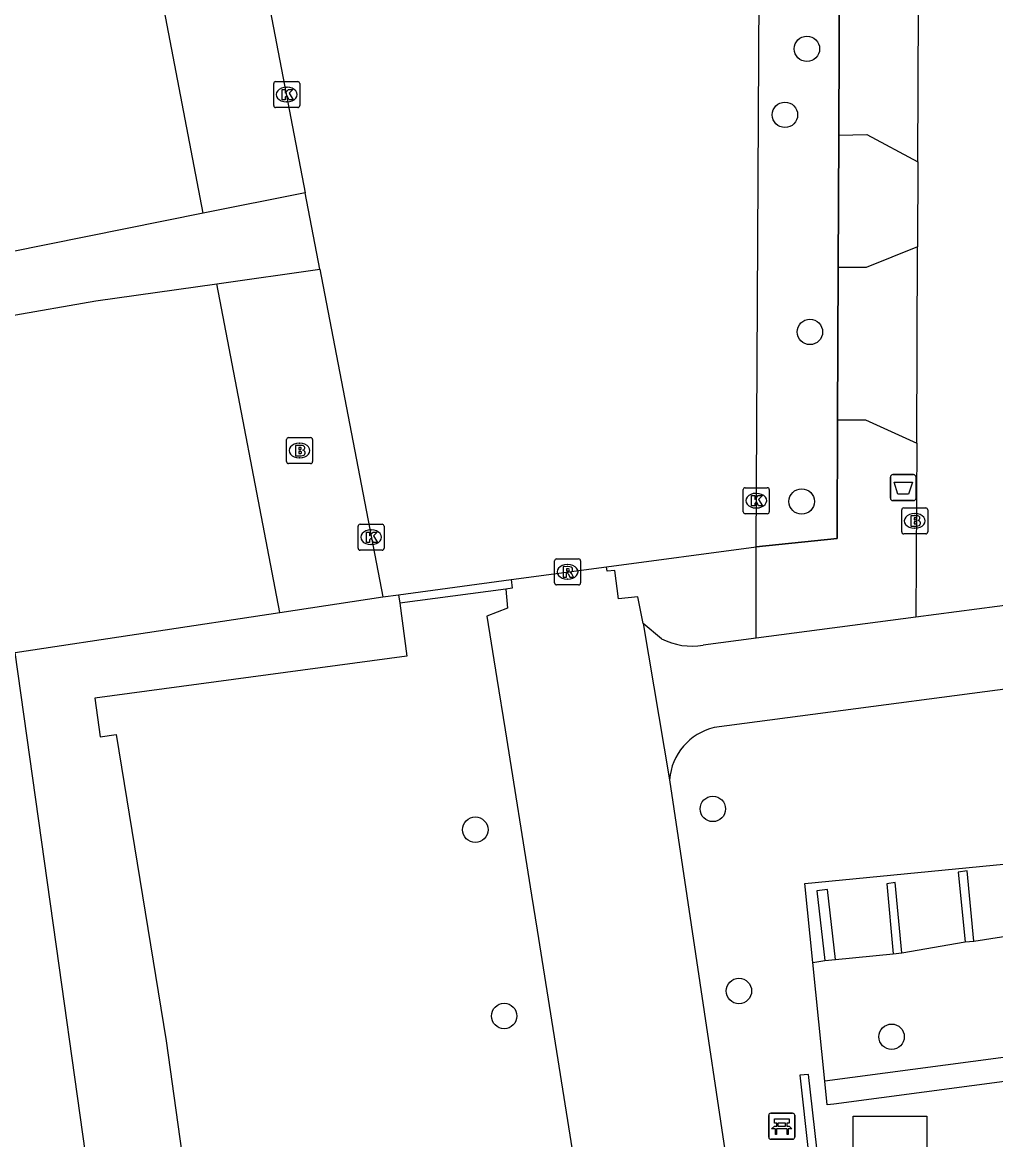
# Model space of a CAD drawing. Extents: x 162157 to 163165, y 378998 to 380775.
# Drawn here: x 162596.43 to 162633.89, y 379866.55 to 379909.55 of the extents above; entities that cross this region are included whole.
import ezdxf

# ---------------------------------------------------------------- set-up
doc = ezdxf.new("R2010")
doc.units = 0
for name, color, linetype in [('IMGEO_Afvalbak', 7, 'Continuous'), ('IMGEO_Bank', 7, 'Continuous'), ('IMGEO_Boom', 7, 'Continuous'), ('IMGEO_Brandkraan', 7, 'Continuous'), ('IMGEO_Gemengd_bos', 7, 'Continuous'), ('IMGEO_Groenvoorziening', 7, 'Continuous'), ('IMGEO_Haag', 7, 'Continuous'), ('IMGEO_Hek', 7, 'Continuous'), ('IMGEO_Kolk', 7, 'Continuous'), ('IMGEO_Rijbaan_lokaal_gesloten', 7, 'Continuous'), ('IMGEO_Rioolput', 7, 'Continuous'), ('IMGEO_Voetpad_gesloten', 7, 'Continuous'), ('IMGEO_Voetpad_halfverhard', 7, 'Continuous'), ('IMGEO_Voetpad_onverhard', 7, 'Continuous')]:
    doc.layers.add(name, color=color, linetype=linetype)

msp = doc.modelspace()

# ---------------------------------------------------------------- linework, layer by layer
at = {"layer": 'IMGEO_Afvalbak'}
for p, q in [((162629.839, 379891.241), (162629.839, 379892.041)), ((162629.839, 379892.041), (162629.839, 379891.241)), ((162629.939, 379892.141), (162630.729, 379892.141)), ((162630.729, 379892.141), (162629.939, 379892.141)), ((162630.829, 379892.041), (162630.829, 379891.241)), ((162630.829, 379891.241), (162630.829, 379892.041)), ((162630.729, 379891.141), (162629.939, 379891.141)), ((162629.939, 379891.141), (162630.729, 379891.141))]:
    msp.add_line(p, q, dxfattribs=at)
msp.add_lwpolyline([(162629.982, 379891.855), (162630.686, 379891.855), (162630.537, 379891.385), (162630.131, 379891.385), (162629.982, 379891.855)], dxfattribs=at)
for centre, start, end in [((162629.939, 379892.041), 90, 180), ((162629.939, 379892.041), 90, 180), ((162630.729, 379892.041), 0, 90), ((162630.729, 379892.041), 360, 90), ((162629.939, 379891.241), 180, 270), ((162629.939, 379891.241), 180, 270), ((162630.729, 379891.241), 270, 0), ((162630.729, 379891.241), 270, 0)]:
    msp.add_arc(centre, 0.1, start, end, dxfattribs=at)
at = {"layer": 'IMGEO_Bank'}
for p, q in [((162625.16, 379866.641), (162625.16, 379867.482)), ((162625.16, 379867.482), (162625.16, 379866.641)), ((162625.235, 379867.566), (162626.076, 379867.566)), ((162626.076, 379867.566), (162625.235, 379867.566)), ((162626.16, 379867.491), (162626.16, 379866.65)), ((162626.16, 379866.65), (162626.16, 379867.491)), ((162625.469, 379867.072), (162625.469, 379867.178)), ((162625.513, 379867.178), (162625.513, 379867.072)), ((162625.801, 379867.184), (162625.519, 379867.184)), ((162625.519, 379867.066), (162625.801, 379867.066)), ((162625.807, 379867.072), (162625.807, 379867.178)), ((162625.851, 379867.178), (162625.851, 379867.072)), ((162626.085, 379866.566), (162625.244, 379866.566)), ((162625.244, 379866.566), (162626.085, 379866.566)), ((162625.857, 379866.964), (162625.464, 379866.964))]:
    msp.add_line(p, q, dxfattribs=at)
for points in [[(162625.407, 379866.964), (162625.265, 379866.964), (162625.377, 379867.066), (162625.463, 379867.066)], [(162625.463, 379867.184), (162625.377, 379867.184), (162625.377, 379867.345), (162625.94, 379867.345), (162625.94, 379867.184), (162625.857, 379867.184)], [(162625.857, 379867.066), (162625.94, 379867.066), (162626.052, 379866.964), (162625.913, 379866.964)], [(162625.457, 379866.957), (162625.457, 379866.75), (162625.414, 379866.75), (162625.414, 379866.957)], [(162625.907, 379866.957), (162625.907, 379866.75), (162625.863, 379866.75), (162625.863, 379866.957)]]:
    msp.add_lwpolyline(points, dxfattribs=at)
for centre, radius, start, end in [((162625.238, 379867.488), 0.0779, 92.4484, 184.2845), ((162625.238, 379867.488), 0.0779, 92.4484, 184.2845), ((162626.082, 379867.488), 0.0779, 2.4484, 94.2845), ((162626.082, 379867.488), 0.0779, 2.4484, 94.2845), ((162625.462, 379867.177), 0.00671, 2.8957, 87.1043), ((162625.462, 379867.073), 0.00671, 272.8957, 357.1043), ((162625.519, 379867.177), 0.00671, 92.8957, 177.1043), ((162625.519, 379867.073), 0.00671, 182.8957, 267.1043), ((162625.801, 379867.177), 0.00671, 2.8957, 87.1043), ((162625.801, 379867.073), 0.00671, 272.8957, 357.1043), ((162625.858, 379867.177), 0.00671, 92.8957, 177.1043), ((162625.858, 379867.073), 0.00671, 182.8957, 267.1043), ((162625.238, 379866.644), 0.0779, 182.4484, 274.2845), ((162625.238, 379866.644), 0.0779, 182.4484, 274.2845), ((162625.407, 379866.957), 0.00671, 2.8957, 87.1043), ((162625.464, 379866.957), 0.00671, 92.8957, 177.1043), ((162625.856, 379866.957), 0.00671, 2.8957, 87.1043), ((162625.913, 379866.957), 0.00671, 92.8957, 177.1043), ((162626.082, 379866.644), 0.0779, 272.4484, 4.2845), ((162626.082, 379866.644), 0.0779, 272.4484, 4.2845)]:
    msp.add_arc(centre, radius, start, end, dxfattribs=at)
at = {"layer": 'IMGEO_Boom'}
for centre in [(162626.627, 379908.526), (162625.782, 379905.986), (162626.743, 379897.632), (162626.427, 379891.108), (162623.006, 379879.277), (162613.864, 379878.478), (162624.01, 379872.271), (162614.975, 379871.308), (162629.888, 379870.51)]:
    msp.add_circle(centre, 0.489, dxfattribs=at)
at = {"layer": 'IMGEO_Brandkraan'}
for p, q in [((162606.598, 379892.641), (162606.598, 379893.493)), ((162606.673, 379893.567), (162607.525, 379893.567)), ((162607.086, 379893.347), (162607.111, 379893.347)), ((162607.599, 379893.493), (162607.599, 379892.641)), ((162607.109, 379892.787), (162607.084, 379892.787)), ((162607.525, 379892.567), (162606.673, 379892.567)), ((162630.277, 379889.936), (162630.277, 379890.788)), ((162630.352, 379890.862), (162631.204, 379890.862)), ((162630.765, 379890.642), (162630.79, 379890.642)), ((162631.278, 379890.788), (162631.278, 379889.936)), ((162631.204, 379889.862), (162630.352, 379889.862)), ((162630.788, 379890.082), (162630.763, 379890.082))]:
    msp.add_line(p, q, dxfattribs=at)
for points in [[(162606.598, 379892.641), (162606.598, 379893.493)], [(162606.673, 379893.567), (162607.525, 379893.567)], [(162606.946, 379893.267), (162606.946, 379892.867), (162607.159, 379892.867)], [(162607.177, 379893.267), (162606.946, 379893.267)], [(162607.599, 379893.493), (162607.599, 379892.641)], [(162607.125, 379893.186), (162607.071, 379893.186), (162607.071, 379893.11)], [(162607.071, 379893.11), (162607.124, 379893.11)], [(162607.133, 379893.034), (162607.071, 379893.034), (162607.071, 379892.953)], [(162607.071, 379892.953), (162607.133, 379892.953)], [(162607.525, 379892.567), (162606.673, 379892.567)], [(162630.277, 379889.936), (162630.277, 379890.788)], [(162630.352, 379890.862), (162631.204, 379890.862)], [(162631.278, 379890.788), (162631.278, 379889.936)], [(162630.625, 379890.562), (162630.625, 379890.162), (162630.838, 379890.162)], [(162630.856, 379890.562), (162630.625, 379890.562)], [(162630.804, 379890.481), (162630.75, 379890.481), (162630.75, 379890.405)], [(162630.75, 379890.405), (162630.803, 379890.405)], [(162630.812, 379890.329), (162630.75, 379890.329), (162630.75, 379890.248)], [(162630.75, 379890.248), (162630.812, 379890.248)], [(162631.204, 379889.862), (162630.352, 379889.862)]]:
    msp.add_lwpolyline(points, dxfattribs=at)
for centre, radius, start, end in [((162606.675, 379893.491), 0.0765, 91.552, 178.448), ((162606.675, 379893.491), 0.0765, 91.552, 178.448), ((162607.181, 379893.122), 0.145, 59.4692, 91.5367), ((162607.206, 379893.169), 0.0922, 285.5137, 58.1501), ((162607.523, 379893.491), 0.0765, 1.552, 88.448), ((162607.523, 379893.491), 0.0765, 1.552, 88.448), ((162607.126, 379893.148), 0.0379, 267.8285, 90.9355), ((162607.134, 379892.993), 0.0404, 269.8759, 90.5077), ((162607.165, 379893.118), 0.251, 268.6676, 293.5347), ((162607.211, 379892.977), 0.105, 301.3115, 78.989), ((162606.675, 379892.643), 0.0765, 181.552, 268.448), ((162606.675, 379892.643), 0.0765, 181.552, 268.448), ((162607.523, 379892.643), 0.0765, 271.552, 358.448), ((162607.523, 379892.643), 0.0765, 271.552, 358.448), ((162630.354, 379890.786), 0.0765, 91.552, 178.448), ((162630.354, 379890.786), 0.0765, 91.552, 178.448), ((162631.202, 379890.786), 0.0765, 1.552, 88.448), ((162631.202, 379890.786), 0.0765, 1.552, 88.448), ((162630.805, 379890.443), 0.0379, 267.8285, 90.9355), ((162630.813, 379890.288), 0.0404, 269.8759, 90.5077), ((162630.86, 379890.417), 0.145, 59.4692, 91.5367), ((162630.885, 379890.464), 0.0922, 285.5137, 58.1501), ((162630.89, 379890.272), 0.105, 301.3115, 78.989), ((162630.354, 379889.938), 0.0765, 181.552, 268.448), ((162630.354, 379889.938), 0.0765, 181.552, 268.448), ((162630.844, 379890.413), 0.251, 268.6676, 293.5347), ((162631.202, 379889.938), 0.0765, 271.552, 358.448), ((162631.202, 379889.938), 0.0765, 271.552, 358.448)]:
    msp.add_arc(centre, radius, start, end, dxfattribs=at)
for centre, major_axis, ratio, start_param, end_param in [((162607.085, 379893.067), (-0.387, 0.002), 0.722429, 4.712389, 7.853982), ((162607.11, 379893.067), (-0.39, 0.002), 0.717154, 1.570796, 4.712389), ((162630.764, 379890.362), (-0.387, 0.002), 0.722429, 4.712389, 7.853982), ((162630.789, 379890.362), (-0.39, 0.002), 0.717154, 1.570796, 4.712389)]:
    msp.add_ellipse(centre, major_axis=major_axis, ratio=ratio, start_param=start_param, end_param=end_param, dxfattribs=at)
at = {"layer": 'IMGEO_Gemengd_bos'}
for points in [[(162603.392, 379902.2), (162600.561, 379916.949)], [(162606.344, 379886.839), (162603.915, 379899.485)], [(162599.261, 379863.191), (162597.845, 379873.248), (162596.15, 379885.295), (162606.344, 379886.839)]]:
    msp.add_lwpolyline(points, dxfattribs=at)
at = {"layer": 'IMGEO_Groenvoorziening'}
for points in [[(162627.854, 379905.206), (162628.932, 379905.225), (162630.9, 379904.175)], [(162630.886, 379900.908), (162628.911, 379900.109), (162627.834, 379900.118)], [(162627.81, 379894.247), (162628.886, 379894.252), (162630.854, 379893.348)], [(162624.675, 379885.845), (162624.675, 379888.017), (162624.675, 379889.365)], [(162610.955, 379887.19), (162611.228, 379885.158), (162599.226, 379883.545), (162599.427, 379882.05), (162600.038, 379882.14), (162601.968, 379870.353), (162602.87, 379863.915), (162602.897, 379863.715)], [(162606.344, 379886.839), (162610.302, 379887.438)], [(162626.859, 379873.373), (162626.553, 379876.403), (162635.245, 379877.26)], [(162633.054, 379874.191), (162635.425, 379874.566)], [(162630.285, 379873.738), (162632.715, 379874.157)], [(162626.859, 379873.373), (162627.321, 379873.44)], [(162627.728, 379873.487), (162629.946, 379873.707)], [(162627.321, 379868.797), (162626.859, 379873.373)], [(162646.767, 379871.373), (162646.889, 379870.465), (162627.665, 379867.918), (162627.413, 379867.885), (162627.321, 379868.797)], [(162646.767, 379871.373), (162627.321, 379868.797)], [(162631.239, 379865.816), (162628.414, 379865.586), (162628.414, 379867.46), (162631.239, 379867.46), (162631.239, 379865.816)]]:
    msp.add_lwpolyline(points, dxfattribs=at)
at = {"layer": 'IMGEO_Haag'}
for points in [[(162627.939, 379926.493), (162627.854, 379905.206)], [(162627.854, 379905.206), (162627.834, 379900.118)], [(162627.834, 379900.118), (162627.81, 379894.247)], [(162627.81, 379894.247), (162627.792, 379889.678), (162624.675, 379889.365)], [(162615.035, 379887.739), (162610.955, 379887.19)], [(162610.913, 379887.52), (162610.955, 379887.19)], [(162633.054, 379874.191), (162632.791, 379876.901), (162632.448, 379876.844), (162632.715, 379874.157)], [(162630.285, 379873.738), (162630.031, 379876.451), (162629.7, 379876.396), (162629.946, 379873.707)], [(162627.728, 379873.487), (162627.422, 379876.181), (162627.012, 379876.122), (162627.321, 379873.44)], [(162632.715, 379874.157), (162633.054, 379874.191)], [(162627.321, 379873.44), (162627.728, 379873.487)], [(162629.946, 379873.707), (162630.285, 379873.738)], [(162626.69, 379869.051), (162626.359, 379869.037), (162627.697, 379856.854), (162628.063, 379856.922), (162626.69, 379869.051)]]:
    msp.add_lwpolyline(points, dxfattribs=at)
at = {"layer": 'IMGEO_Hek'}
for points in [[(162627.854, 379905.206), (162627.939, 379926.493)], [(162627.834, 379900.118), (162627.854, 379905.206)], [(162627.81, 379894.247), (162627.834, 379900.118)], [(162624.675, 379889.365), (162627.792, 379889.678), (162627.81, 379894.247)], [(162606.344, 379886.839), (162610.302, 379887.438)], [(162597.845, 379873.248), (162596.15, 379885.295), (162606.344, 379886.839)], [(162599.261, 379863.191), (162597.845, 379873.248)]]:
    msp.add_lwpolyline(points, dxfattribs=at)
at = {"layer": 'IMGEO_Kolk'}
for p, q in [((162606.105, 379906.342), (162606.105, 379907.194)), ((162606.18, 379907.268), (162607.032, 379907.268)), ((162606.593, 379907.048), (162606.618, 379907.048)), ((162607.106, 379907.194), (162607.106, 379906.342)), ((162607.032, 379906.268), (162606.18, 379906.268)), ((162606.616, 379906.488), (162606.591, 379906.488)), ((162624.177, 379890.713), (162624.177, 379891.565)), ((162624.252, 379891.639), (162625.104, 379891.639)), ((162625.178, 379891.565), (162625.178, 379890.713)), ((162624.665, 379891.419), (162624.69, 379891.419)), ((162625.104, 379890.639), (162624.252, 379890.639)), ((162624.688, 379890.859), (162624.663, 379890.859)), ((162609.429, 379890.232), (162610.281, 379890.232)), ((162609.354, 379889.306), (162609.354, 379890.158)), ((162609.842, 379890.012), (162609.867, 379890.012)), ((162610.355, 379890.158), (162610.355, 379889.306)), ((162609.865, 379889.452), (162609.84, 379889.452)), ((162610.281, 379889.232), (162609.429, 379889.232))]:
    msp.add_line(p, q, dxfattribs=at)
for points in [[(162606.105, 379906.342), (162606.105, 379907.194)], [(162606.18, 379907.268), (162607.032, 379907.268)], [(162606.426, 379906.968), (162606.549, 379906.968), (162606.549, 379906.817), (162606.679, 379906.968), (162606.843, 379906.968), (162606.697, 379906.817), (162606.85, 379906.568), (162606.698, 379906.568), (162606.613, 379906.732), (162606.549, 379906.665), (162606.549, 379906.568), (162606.426, 379906.568), (162606.426, 379906.968)], [(162607.106, 379907.194), (162607.106, 379906.342)], [(162607.032, 379906.268), (162606.18, 379906.268)], [(162624.177, 379890.713), (162624.177, 379891.565)], [(162624.252, 379891.639), (162625.104, 379891.639)], [(162625.178, 379891.565), (162625.178, 379890.713)], [(162624.498, 379891.339), (162624.621, 379891.339), (162624.621, 379891.188), (162624.751, 379891.339), (162624.915, 379891.339), (162624.769, 379891.188), (162624.922, 379890.939), (162624.77, 379890.939), (162624.685, 379891.103), (162624.621, 379891.036), (162624.621, 379890.939), (162624.498, 379890.939), (162624.498, 379891.339)], [(162625.104, 379890.639), (162624.252, 379890.639)], [(162609.429, 379890.232), (162610.281, 379890.232)], [(162609.354, 379889.306), (162609.354, 379890.158)], [(162609.675, 379889.932), (162609.798, 379889.932), (162609.798, 379889.781), (162609.928, 379889.932), (162610.092, 379889.932), (162609.946, 379889.781), (162610.099, 379889.532), (162609.947, 379889.532), (162609.862, 379889.696), (162609.798, 379889.629), (162609.798, 379889.532), (162609.675, 379889.532), (162609.675, 379889.932)], [(162610.355, 379890.158), (162610.355, 379889.306)], [(162610.281, 379889.232), (162609.429, 379889.232)]]:
    msp.add_lwpolyline(points, dxfattribs=at)
for centre, start, end in [((162606.182, 379907.192), 91.552, 178.448), ((162606.182, 379907.192), 91.552, 178.448), ((162607.03, 379907.192), 1.552, 88.448), ((162607.03, 379907.192), 1.552, 88.448), ((162606.182, 379906.344), 181.552, 268.448), ((162606.182, 379906.344), 181.552, 268.448), ((162607.03, 379906.344), 271.552, 358.448), ((162607.03, 379906.344), 271.552, 358.448), ((162624.254, 379891.563), 91.552, 178.448), ((162624.254, 379891.563), 91.552, 178.448), ((162625.102, 379891.563), 1.552, 88.448), ((162625.102, 379891.563), 1.552, 88.448), ((162624.254, 379890.715), 181.552, 268.448), ((162624.254, 379890.715), 181.552, 268.448), ((162625.102, 379890.715), 271.552, 358.448), ((162625.102, 379890.715), 271.552, 358.448), ((162609.431, 379890.156), 91.552, 178.448), ((162609.431, 379890.156), 91.552, 178.448), ((162610.279, 379890.156), 1.552, 88.448), ((162610.279, 379890.156), 1.552, 88.448), ((162609.431, 379889.308), 181.552, 268.448), ((162609.431, 379889.308), 181.552, 268.448), ((162610.279, 379889.308), 271.552, 358.448), ((162610.279, 379889.308), 271.552, 358.448)]:
    msp.add_arc(centre, 0.0765, start, end, dxfattribs=at)
for centre, major_axis, ratio, start_param, end_param in [((162606.592, 379906.768), (-0.387, 0.002), 0.722429, 4.712389, 7.853982), ((162606.617, 379906.768), (-0.39, 0.002), 0.717154, 1.570796, 4.712389), ((162624.664, 379891.139), (-0.387, 0.002), 0.722429, 4.712389, 7.853982), ((162624.689, 379891.139), (-0.39, 0.002), 0.717154, 1.570796, 4.712389), ((162609.841, 379889.732), (-0.387, 0.002), 0.722429, 4.712389, 7.853982), ((162609.866, 379889.732), (-0.39, 0.002), 0.717154, 1.570796, 4.712389)]:
    msp.add_ellipse(centre, major_axis=major_axis, ratio=ratio, start_param=start_param, end_param=end_param, dxfattribs=at)
at = {"layer": 'IMGEO_Rijbaan_lokaal_gesloten'}
for points in [[(162624.675, 379889.365), (162625.088, 379964.976)], [(162604.86, 379915.766), (162607.315, 379902.989)], [(162607.88, 379900.046), (162607.315, 379902.989)], [(162607.88, 379900.046), (162610.302, 379887.438)], [(162618.909, 379888.592), (162624.675, 379889.365)], [(162615.242, 379888.1), (162618.909, 379888.592)], [(162610.913, 379887.52), (162615.242, 379888.1)], [(162610.302, 379887.438), (162610.913, 379887.52)]]:
    msp.add_lwpolyline(points, dxfattribs=at)
at = {"layer": 'IMGEO_Rioolput'}
for p, q in [((162616.99, 379888.9), (162617.842, 379888.9)), ((162616.915, 379887.974), (162616.915, 379888.826)), ((162617.403, 379888.68), (162617.428, 379888.68)), ((162617.916, 379888.826), (162617.916, 379887.974)), ((162617.426, 379888.12), (162617.401, 379888.12)), ((162617.842, 379887.9), (162616.99, 379887.9))]:
    msp.add_line(p, q, dxfattribs=at)
for points in [[(162616.99, 379888.9), (162617.842, 379888.9)], [(162616.915, 379887.974), (162616.915, 379888.826)], [(162617.504, 379888.598), (162617.252, 379888.6), (162617.252, 379888.2)], [(162617.43, 379888.519), (162617.376, 379888.519), (162617.376, 379888.438)], [(162617.916, 379888.826), (162617.916, 379887.974)], [(162617.252, 379888.2), (162617.376, 379888.2), (162617.376, 379888.362), (162617.387, 379888.362)], [(162617.376, 379888.438), (162617.428, 379888.438)], [(162617.434, 379888.333), (162617.505, 379888.2), (162617.645, 379888.2), (162617.58, 379888.326)], [(162617.842, 379887.9), (162616.99, 379887.9)]]:
    msp.add_lwpolyline(points, dxfattribs=at)
for centre, radius, start, end in [((162616.992, 379888.824), 0.0765, 91.552, 178.448), ((162616.992, 379888.824), 0.0765, 91.552, 178.448), ((162617.84, 379888.824), 0.0765, 1.552, 88.448), ((162617.84, 379888.824), 0.0765, 1.552, 88.448), ((162617.436, 379888.423), 0.0964, 77.0061, 93.1865), ((162617.45, 379888.48), 0.0378, 276.6634, 79.6772), ((162617.503, 379888.488), 0.109, 350.3612, 89.416), ((162617.501, 379888.488), 0.112, 277.5842, 350.9817), ((162617.386, 379888.309), 0.0533, 26.0293, 88.6989), ((162617.412, 379888.627), 0.19, 274.7715, 282.9687), ((162617.485, 379888.273), 0.108, 29.5134, 73.7905), ((162616.992, 379887.976), 0.0765, 181.552, 268.448), ((162616.992, 379887.976), 0.0765, 181.552, 268.448), ((162617.84, 379887.976), 0.0765, 271.552, 358.448), ((162617.84, 379887.976), 0.0765, 271.552, 358.448)]:
    msp.add_arc(centre, radius, start, end, dxfattribs=at)
for centre, major_axis, ratio, start_param, end_param in [((162617.402, 379888.4), (-0.387, 0.002), 0.722429, 4.712389, 7.853982), ((162617.427, 379888.4), (-0.39, 0.002), 0.717154, 1.570796, 4.712389)]:
    msp.add_ellipse(centre, major_axis=major_axis, ratio=ratio, start_param=start_param, end_param=end_param, dxfattribs=at)
at = {"layer": 'IMGEO_Voetpad_gesloten'}
for points in [[(162620.326, 379886.411), (162620.123, 379887.438), (162619.376, 379887.364), (162619.241, 379888.45), (162618.938, 379888.425), (162618.909, 379888.592)], [(162615.242, 379888.1), (162615.286, 379887.773), (162615.035, 379887.739)], [(162615.035, 379887.739), (162615.109, 379887), (162614.312, 379886.692), (162614.695, 379884.297), (162615.011, 379882.323), (162616.028, 379875.96), (162616.243, 379874.612), (162617.594, 379866.16), (162618.818, 379857.469), (162622.802, 379829.176)], [(162634.731, 379887.167), (162630.825, 379886.653)], [(162621.028, 379885.827), (162620.326, 379886.411)], [(162620.326, 379886.411), (162621.345, 379880.403)], [(162630.825, 379886.653), (162624.675, 379885.845)], [(162624.675, 379885.845), (162622.634, 379885.577)], [(162638.435, 379884.432), (162623.059, 379882.405)], [(162621.345, 379880.403), (162624.639, 379858.331)]]:
    msp.add_lwpolyline(points, dxfattribs=at)
for centre, radius, start, end in [((162622.204, 379888.099), 2.558, 242.6293, 279.6747), ((162623.554, 379880.246), 2.215, 102.9159, 175.9475)]:
    msp.add_arc(centre, radius, start, end, dxfattribs=at)
at = {"layer": 'IMGEO_Voetpad_halfverhard'}
for points in [[(162630.9, 379904.175), (162631.001, 379927.939)], [(162630.9, 379904.175), (162630.886, 379900.908)], [(162630.854, 379893.348), (162630.886, 379900.908)], [(162630.854, 379893.348), (162630.825, 379886.653)]]:
    msp.add_lwpolyline(points, dxfattribs=at)
at = {"layer": 'IMGEO_Voetpad_onverhard'}
for points in [[(162607.315, 379902.989), (162603.392, 379902.2)], [(162603.392, 379902.2), (162594.406, 379900.391), (162587.11, 379899.44), (162564.822, 379896.946), (162537.396, 379892.618), (162510.33, 379889.371), (162505.653, 379888.596), (162500, 379887.973), (162482.24, 379885.548), (162445.786, 379880.05), (162402.208, 379875.961), (162398.464, 379875.961), (162396.338, 379875.961)], [(162603.915, 379899.485), (162607.88, 379900.046)], [(162589.126, 379897.058), (162599.261, 379898.827), (162603.915, 379899.485)]]:
    msp.add_lwpolyline(points, dxfattribs=at)

doc.saveas('drawing.dxf')
